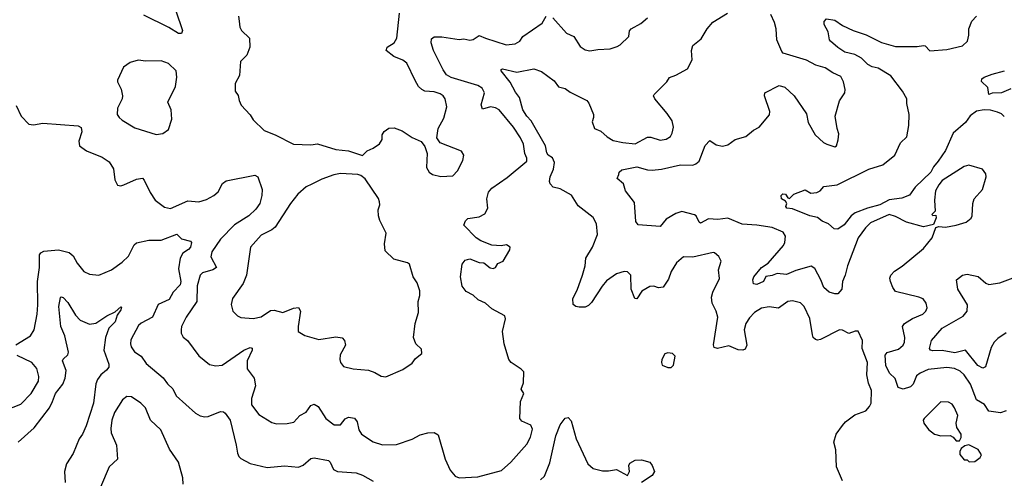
# Model space of a CAD drawing. Extents: x 1690054 to 1842981, y 782881 to 914114.
# Tile 579 of 656: x 1797577 to 1803893, y 872292 to 875233. Entities that reach past the tile are written whole.
import ezdxf

# ---------------------------------------------------------------- set-up
doc = ezdxf.new("R2010")
doc.units = 0

msp = doc.modelspace()

# ---------------------------------------------------------------- linework, layer by layer
at = {"layer": '0CON10XD'}
for points in [[(1798579.2, 875290.8), (1798620.6, 875165), (1798615.7, 875144.3), (1798595, 875144.4), (1798532.6, 875182.6), (1798372.8, 875262.7)], [(1797555, 874683.8), (1797585.8, 874615), (1797635, 874562.5), (1797665, 874560), (1797725, 874569.4), (1797951.7, 874551.7), (1797971.1, 874541.1), (1797975.5, 874515), (1797956.9, 874455), (1797960, 874425), (1798005, 874392), (1798105, 874351.9), (1798151.4, 874321.4), (1798177.6, 874277.6), (1798187.3, 874207.3), (1798205, 874172.5), (1798225, 874168.8), (1798245, 874173.8), (1798325, 874211.4), (1798365, 874216), (1798376, 874205), (1798413.1, 874125), (1798445, 874076), (1798505, 874030), (1798545, 874022.5), (1798655, 874071.4), (1798725, 874064.4), (1798775, 874080.6), (1798822, 874105), (1798850.7, 874129.3), (1798878.3, 874181.7), (1798900.9, 874199.1), (1799085, 874236.7), (1799104.2, 874225), (1799132.9, 874145), (1799130.6, 874105), (1799117.3, 874055), (1799091.5, 874018.5), (1799047.5, 873975), (1798955, 873917.9), (1798865.2, 873824.8), (1798809.2, 873745), (1798802.9, 873712.9), (1798838.6, 873645), (1798815, 873629.7), (1798749.3, 873610.7), (1798733.5, 873595), (1798715, 873527.5), (1798713.5, 873425), (1798645.6, 873325), (1798615.7, 873265), (1798611.9, 873245), (1798613.1, 873223.1), (1798625, 873196.7), (1798653.8, 873175), (1798725, 873077.5), (1798795, 873022.9), (1798834.5, 873014.5), (1798875, 873017.5), (1799015, 873114.6), (1799055, 873131.1), (1799067.4, 873127.4), (1799067.5, 873115), (1799035.4, 873045), (1799036.7, 872995), (1799080.6, 872935), (1799089.5, 872885), (1799064.4, 872805), (1799063.4, 872763.4), (1799110.9, 872700.9), (1799195, 872650), (1799225, 872642.5), (1799293.2, 872643.2), (1799335, 872652.9), (1799374.6, 872695.4), (1799415, 872716.9), (1799445, 872760), (1799465, 872768.6), (1799491.7, 872751.7), (1799540.8, 872675), (1799594.6, 872634.6), (1799635, 872635.8), (1799665.4, 872674.6), (1799685, 872684.5), (1799725, 872676.9), (1799741.5, 872655), (1799752.4, 872602.4), (1799770, 872575), (1799845, 872526.9), (1799905, 872507.3), (1799995, 872510), (1800095, 872543.3), (1800145, 872571.1), (1800195, 872584.3), (1800235, 872586), (1800261.7, 872571.7), (1800305.5, 872415.5), (1800338.8, 872345), (1800371.2, 872305), (1800395, 872295.7), (1800515, 872301.5), (1800668.1, 872341.9), (1800727.1, 872395), (1800829.8, 872510.2), (1800854.3, 872555), (1800866.9, 872606.9), (1800855, 872632), (1800799.1, 872659.1), (1800786, 872675), (1800790, 872785), (1800810, 872835), (1800794.3, 872864.3), (1800809.1, 872905), (1800810, 872975), (1800793, 872993), (1800728.8, 873035), (1800714.2, 873055), (1800684, 873155), (1800673.1, 873233.1), (1800692.5, 873315), (1800689.6, 873335), (1800605, 873378.9), (1800565, 873415.5), (1800517.2, 873437.2), (1800485, 873465.6), (1800440.6, 873490.6), (1800414.4, 873525), (1800404.5, 873585), (1800415.8, 873665), (1800435, 873692), (1800465, 873699.2), (1800525, 873676.7), (1800555, 873673.8), (1800595, 873642.1), (1800615, 873637.9), (1800629.2, 873645), (1800645, 873670), (1800677.5, 873685), (1800721.7, 873758.3), (1800722.5, 873775), (1800699.3, 873789.3), (1800665, 873783.3), (1800605, 873787.1), (1800534.5, 873814.5), (1800505, 873834), (1800426.2, 873915), (1800435.8, 873944.2), (1800451.1, 873958.9), (1800525, 873968.6), (1800560.9, 873989.1), (1800580, 874025), (1800573.8, 874085), (1800583.4, 874126.6), (1800605, 874151.9), (1800705, 874221.1), (1800829.4, 874325), (1800830, 874345), (1800817.1, 874375), (1800809.2, 874435), (1800790.4, 874475), (1800745, 874543.3), (1800653.1, 874655), (1800628.3, 874668.3), (1800596, 874674), (1800545, 874660), (1800537.4, 874687.4), (1800559.1, 874765), (1800544.4, 874795), (1800515, 874811.3), (1800345, 874861.8), (1800315, 874880), (1800292.5, 874912.5), (1800231.9, 875035), (1800216.9, 875085), (1800218.8, 875111.2), (1800235, 875122.5), (1800285, 875122.5), (1800395, 875106.8), (1800425, 875110.4), (1800465, 875102), (1800485, 875106.6), (1800525, 875131.5), (1800564.7, 875114.7), (1800697.3, 875072.7), (1800755, 875079.2), (1800784.4, 875095.6), (1800805.4, 875124.6), (1800928.9, 875211.1), (1800955, 875256.2)], [(1798980, 875255), (1798984, 875224), (1798988.8, 875185), (1798998.8, 875165), (1799052, 875115), (1799053.9, 875056.1), (1799033.3, 875005), (1798994.2, 874965), (1798987.5, 874875), (1798960, 874825), (1798960, 874775), (1798977.7, 874747.7), (1798984.2, 874714.2), (1798998, 874685), (1799055, 874623.3), (1799075, 874591.2), (1799145, 874522), (1799214.6, 874494.6), (1799332.5, 874435), (1799445, 874430.8), (1799487.3, 874437.3), (1799605, 874401.2), (1799685, 874393.3), (1799775, 874362.5), (1799805, 874392.5), (1799845, 874410), (1799885, 874436.7), (1799901.2, 874465), (1799901.2, 874495), (1799915, 874516.7), (1799945, 874536.7), (1799979.3, 874539.3), (1800030.7, 874520.7), (1800095, 874477.5), (1800153, 874453), (1800175, 874420), (1800190, 874375), (1800188.3, 874331.7), (1800186.2, 874285), (1800203.8, 874255), (1800225, 874240), (1800278.3, 874228.3)], [(1800278.3, 874228.3), (1800355, 874232.5), (1800386, 874265), (1800419.5, 874330.5), (1800426.2, 874365), (1800410.7, 874390.7), (1800275, 874442.5), (1800252.5, 874475), (1800261.2, 874535), (1800297.7, 874602.3), (1800316.2, 874675), (1800306.7, 874725), (1800293.8, 874745), (1800275, 874756.9), (1800235, 874770.6), (1800175.8, 874775.8), (1800155.7, 874785.7), (1800135.7, 874805.7), (1800113.6, 874843.6), (1800061.2, 874955), (1800035, 874974.3), (1799977.4, 874997.4), (1799927.5, 875035), (1799933.6, 875056.4), (1799978, 875085), (1799997.1, 875115), (1800013.9, 875276.1)], [(1801500.5, 873505), (1801496.9, 873595), (1801475.5, 873615.5), (1801455, 873619.4), (1801405, 873603.5), (1801341.8, 873558.2), (1801312.5, 873525), (1801245, 873420), (1801225, 873400), (1801205, 873390), (1801165, 873390), (1801145, 873394.2), (1801126.7, 873406.7), (1801125.7, 873445), (1801152, 873498), (1801187.1, 873595), (1801204.4, 873655), (1801208.9, 873705), (1801251.1, 873775), (1801283.3, 873855), (1801276, 873925), (1801255.8, 873965), (1801158.8, 874038.8), (1801117.3, 874107.3), (1801045, 874148.8), (1801000, 874160), (1800980.4, 874180.4), (1800975.6, 874195), (1800980, 874225), (1801000.6, 874275), (1801006.8, 874316.8), (1800995, 874346.7), (1800967.5, 874365), (1800958.8, 874378.8), (1800950, 874425), (1800857.2, 874585), (1800830, 874615), (1800805.5, 874655), (1800782.5, 874735), (1800757.9, 874767.9), (1800723.7, 874833.6), (1800666, 874905), (1800666.4, 874913.6), (1800675, 874917.1), (1800765, 874896.5), (1800875, 874918.8), (1800925, 874900), (1801005, 874840.8), (1801033.1, 874803.1), (1801075, 874792.5), (1801108.9, 874768.9), (1801215, 874714.2), (1801227.7, 874697.7), (1801256.9, 874625), (1801258.2, 874605), (1801248.8, 874578.8), (1801263.3, 874535), (1801305, 874519.2), (1801345, 874481.1), (1801385, 874459.4), (1801445, 874445.6), (1801525, 874436.7), (1801605, 874480), (1801625, 874479.4), (1801685, 874460), (1801725, 874466.9), (1801750.8, 874485), (1801761.4, 874505), (1801770, 874545), (1801761.4, 874585), (1801731.2, 874631.2), (1801652, 874725), (1801642.5, 874745), (1801646.4, 874753.6), (1801727.5, 874835), (1801745, 874862.5), (1801785, 874876.7), (1801861.7, 874918.3), (1801890, 874975), (1801886, 875035), (1801895, 875066.7), (1801948.8, 875111.2), (1801986.2, 875175), (1802022.3, 875217.7), (1802117.5, 875275)], [(1800996.4, 875245), (1801085, 875146.2), (1801131.2, 875125), (1801172.1, 875062.1), (1801205, 875040), (1801235, 875032.5), (1801285, 875042.5), (1801365, 875045.8), (1801408.8, 875061.2), (1801428.8, 875071.2), (1801484.2, 875125), (1801488.6, 875161.4), (1801498.8, 875175), (1801560.9, 875209.1), (1801604, 875245)], [(1803905, 872725.6), (1803868.9, 872711.1), (1803792.9, 872722.9), (1803765.6, 872765), (1803715, 872795.7), (1803676.7, 872895), (1803635, 872956.2), (1803609.7, 872979.7), (1803574.6, 872995.4), (1803525, 873002), (1803405, 872990.6), (1803353.3, 872966.7), (1803330.5, 872949.5), (1803307.8, 872895), (1803290.5, 872879.5), (1803245, 872863.5), (1803212.9, 872875), (1803193.3, 872933.3), (1803157.5, 872967.5), (1803132.9, 873015), (1803128.7, 873081.3), (1803141.5, 873098.5), (1803215, 873120.4), (1803243.5, 873145), (1803253.3, 873165), (1803255.6, 873195), (1803240.6, 873265), (1803252.5, 873285), (1803303.9, 873316.1), (1803370, 873345), (1803390.8, 873365), (1803397.5, 873385), (1803392.9, 873415), (1803372.4, 873442.4), (1803345, 873454.4), (1803195, 873490.6), (1803177.1, 873515), (1803162.2, 873555), (1803158.1, 873575), (1803164.2, 873595), (1803188.9, 873621.1), (1803237.6, 873652.4), (1803375.8, 873765), (1803430, 873835), (1803455, 873900), (1803473.3, 873906.7), (1803515, 873902.5), (1803585, 873915.8), (1803647.5, 873935), (1803679.7, 873960.3), (1803687.5, 873975), (1803692, 874055), (1803700, 874085), (1803754, 874145), (1803775.8, 874225), (1803774, 874245), (1803753.3, 874275), (1803665, 874300.8), (1803635, 874290.8), (1803495, 874201.9), (1803472.2, 874175), (1803450.8, 874135), (1803445.8, 874075), (1803450, 874005), (1803427.5, 873985), (1803435, 873977.5), (1803455, 873980), (1803457, 873963), (1803440, 873920), (1803375, 873905.5), (1803265, 873934.1), (1803195, 873971.8), (1803155, 873983.6), (1803035, 873930.9), (1803001.7, 873898.3), (1802956.2, 873835), (1802886.2, 873655), (1802871.8, 873595), (1802854.5, 873555), (1802851.9, 873505), (1802825, 873475.6), (1802805, 873474.6), (1802770, 873485), (1802734.5, 873515), (1802715.6, 873564.4), (1802676.9, 873636.9), (1802655, 873651.9), (1802555, 873624.7), (1802495, 873599.1), (1802435, 873604.6), (1802405, 873593.1), (1802362.7, 873587.3), (1802348.8, 873555), (1802305, 873535.8), (1802285, 873540), (1802280, 873565), (1802285.9, 873584.1), (1802336.4, 873645), (1802377.5, 873672.5), (1802476.7, 873785), (1802485.5, 873805), (1802488.5, 873845), (1802475, 873871.4), (1802405, 873900), (1802305.6, 873915.6), (1802211.5, 873921.5), (1802119.4, 873959.4), (1802055, 873951.5), (1801995, 873955.3), (1801945, 873929.4), (1801935, 873935.8), (1801915.4, 873975), (1801905, 873982.1), (1801825, 874003.1), (1801785, 873991.3), (1801722.9, 873955), (1801685, 873906.2), (1801545, 873916.7), (1801530, 873940), (1801520.9, 874060.9), (1801463.3, 874135), (1801450.7, 874180.7), (1801410, 874215), (1801419.3, 874240.7), (1801422.5, 874255), (1801440.5, 874269.5), (1801535, 874290.6), (1801605, 874270.8), (1801635, 874268.5), (1801695, 874275.5), (1801815, 874302), (1801895, 874301.2), (1801915, 874308.8), (1801935, 874326.7), (1801974.6, 874425.4), (1802005, 874458.8), (1802045, 874430), (1802085, 874422), (1802119.7, 874430.3), (1802165.7, 874464.3), (1802235, 874483.3), (1802284.2, 874525.8), (1802320, 874545), (1802385.9, 874624.1), (1802388.8, 874645), (1802354, 874745), (1802356.7, 874765), (1802449.3, 874810.7), (1802485, 874801.2), (1802545.8, 874745), (1802625, 874630), (1802635.6, 874575), (1802679.2, 874495), (1802734, 874445), (1802754.5, 874434.5), (1802805, 874417.5), (1802816.7, 874425), (1802827, 874463), (1802830.7, 874500.7), (1802820, 874535), (1802808.8, 874615), (1802835, 874712.5), (1802870, 874765), (1802872, 874785), (1802861.2, 874835), (1802845, 874870), (1802793, 874893), (1802745, 874924.2), (1802685, 874941.4), (1802625, 874974.2), (1802475, 875018.8), (1802465, 875030), (1802432.9, 875105), (1802429.2, 875175), (1802418.3, 875215), (1802396.4, 875266.4)], [(1802535, 874021.2), (1802497.5, 874025), (1802492.5, 874035), (1802497.5, 874055), (1802490, 874070), (1802463.3, 874085), (1802462, 874105), (1802473.4, 874116.6), (1802490, 874115), (1802505, 874090), (1802515, 874087.5), (1802542.5, 874115), (1802615, 874141.2), (1802651.5, 874121.5), (1802691.2, 874125), (1802711.4, 874135), (1802735, 874164.2), (1802820, 874175), (1803025, 874274.4), (1803115, 874302.2), (1803191.9, 874365), (1803226.9, 874443.1), (1803267.8, 874482.2), (1803281.2, 874555), (1803282.3, 874625), (1803267.1, 874695), (1803267.3, 874725), (1803240.5, 874775), (1803165, 874872.5), (1803085, 874923.1), (1803045, 874931.6), (1803016.9, 874945), (1802976.1, 874986.1), (1802935, 875010.9), (1802870, 875025), (1802824.2, 875055), (1802778.8, 875095), (1802771.2, 875105), (1802763.8, 875155), (1802737, 875203), (1802738.3, 875221.7), (1802751.7, 875238.3), (1802805, 875230), (1802855.6, 875195.6), (1802924.4, 875164.4), (1803006.6, 875136.6), (1803105, 875087.5), (1803195, 875061.9), (1803335, 875060.8), (1803375, 875068), (1803385.6, 875065.6), (1803415, 875033.1), (1803525, 875042.5), (1803624.1, 875065.9), (1803656.7, 875095), (1803665.9, 875134.1), (1803666.2, 875175), (1803685, 875223.3), (1803714.4, 875255.6)], [(1798453, 874497), (1798495, 874503.3), (1798530.7, 874529.3), (1798553.3, 874595), (1798548.8, 874655), (1798527.5, 874705), (1798576.7, 874805), (1798583.8, 874865), (1798580, 874905), (1798532.3, 874952.3), (1798485, 874970), (1798385, 874967.5), (1798335.8, 874974.2), (1798285, 874959.2), (1798242.1, 874927.9), (1798203.9, 874846.1), (1798204.1, 874834.1), (1798227.3, 874787.3), (1798236.7, 874745), (1798233.3, 874725), (1798203.3, 874665), (1798201.2, 874625), (1798213.8, 874605), (1798235, 874588), (1798315, 874538.8), (1798453, 874497)], [(1803935, 874788.8), (1803875.3, 874764.8), (1803815, 874761.5), (1803795, 874754), (1803787.7, 874797.7), (1803747.5, 874837.5), (1803750, 874855), (1803763.3, 874865), (1803815.9, 874884.1), (1803895, 874904.3)], [(1803893.2, 874613.2), (1803875, 874630), (1803850.3, 874640.3), (1803805, 874653.6), (1803765, 874656.2), (1803715, 874646.9), (1803675, 874616.9), (1803645, 874574.7), (1803566.1, 874505), (1803515.2, 874394.8), (1803469.6, 874325), (1803439.4, 874290.6), (1803421.8, 874255), (1803321.5, 874158.5), (1803285, 874108.5), (1803235, 874088.6), (1803155, 874077.3), (1803095, 874045.8), (1803015, 874025.2), (1802935.5, 873994.5), (1802910.4, 873975), (1802865, 873917.5), (1802825, 873889.2), (1802801.7, 873891.7), (1802765, 873923.3), (1802725, 873941.2), (1802695.6, 873965.6), (1802645, 873975.8), (1802535, 874021.2)], [(1799925, 872943.8), (1800035, 872990), (1800095, 873030), (1800115, 873060), (1800157, 873093), (1800155, 873120), (1800117.5, 873155), (1800103.3, 873195), (1800114, 873285), (1800136, 873355), (1800132.5, 873425), (1800143.8, 873465), (1800143.3, 873495), (1800126.2, 873545), (1800101.2, 873585), (1800076.7, 873665), (1800064.1, 873674.1), (1799976.8, 873696.8), (1799921.9, 873751.9), (1799916, 873795), (1799927.1, 873865), (1799886.9, 873945), (1799878.9, 873975), (1799875.9, 874014.1), (1799887.5, 874045), (1799885.8, 874065), (1799877.6, 874087.6), (1799792.7, 874212.7), (1799765, 874233.3), (1799745, 874240), (1799635, 874246), (1799591.7, 874238.3), (1799515, 874210.8), (1799451.4, 874178.6), (1799415, 874161.2), (1799360.8, 874115), (1799313.1, 874055), (1799216.3, 873903.7), (1799194.4, 873885.6), (1799125, 873852.5), (1799058, 873775), (1799032.5, 873595), (1799009.4, 873540.6), (1798941.2, 873445), (1798933.9, 873406.1), (1798943.8, 873365), (1798975, 873333.3), (1798995, 873323.8), (1799075, 873317.5), (1799125, 873327.5), (1799185, 873367.8), (1799209.8, 873369.8), (1799265, 873355.6), (1799334.1, 873384.1), (1799365, 873388), (1799377.5, 873365), (1799362.5, 873265), (1799364.2, 873234.2), (1799405, 873208.8), (1799495, 873182.5), (1799605, 873198.8), (1799645, 873192.5), (1799660, 873175), (1799666.4, 873146.4), (1799633.5, 873085), (1799629.5, 873055), (1799635.5, 873035.5), (1799655, 873010), (1799715, 872993.3), (1799815, 872986.7), (1799855, 872971.2), (1799895, 872946.7), (1799925, 872943.8)], [(1797552.6, 873147.4), (1797645, 873206.7), (1797668.9, 873245), (1797687.9, 873345), (1797692.7, 873405), (1797691.8, 873555), (1797703.1, 873645), (1797704.7, 873725.3), (1797712, 873738), (1797731.6, 873748.4), (1797825, 873757.7), (1797895, 873741.1), (1797919.3, 873719.3), (1797945, 873672.5), (1797987.6, 873617.6), (1798025, 873601.4), (1798085, 873594.3), (1798165, 873629.2), (1798235, 873677.5), (1798275, 873716.2), (1798310.3, 873789.7), (1798325, 873801.2), (1798405, 873818.6), (1798485, 873819.4), (1798585, 873857.8), (1798615, 873828.9), (1798673.1, 873813.1), (1798678, 873805), (1798672.1, 873775), (1798660.3, 873759.8), (1798624.3, 873735), (1798607, 873703), (1798594.6, 873635), (1798610.3, 873555), (1798607, 873533), (1798561.1, 873485), (1798535, 873439.2), (1798465, 873405.8), (1798428.6, 873325), (1798355, 873286.9), (1798338, 873272), (1798290.6, 873179.4), (1798286.9, 873155), (1798291.2, 873135), (1798313.1, 873103.1), (1798355.7, 873075), (1798387.4, 873027.4), (1798496.9, 872936.9), (1798525, 872897.5), (1798559.2, 872865), (1798580.6, 872820.6), (1798705, 872710.8), (1798735, 872692.5), (1798765, 872685.8), (1798785, 872688), (1798865, 872720.6), (1798885, 872719.2), (1798895, 872710.8), (1798926, 872665), (1798966.2, 872505), (1798973.1, 872453.1), (1798981.9, 872431.9), (1798995, 872420), (1799055, 872388.2), (1799165, 872362.2), (1799275, 872372.9), (1799365, 872364.3), (1799395, 872376.9), (1799445, 872419.2), (1799465, 872422.9), (1799557.3, 872407.3), (1799568.6, 872395), (1799588.9, 872348.9), (1799615.6, 872335.6), (1799735, 872326.7), (1799775, 872313.1), (1799845, 872273.3)], [(1802855.4, 872275.4), (1802815.7, 872365), (1802811.9, 872475), (1802799.4, 872525), (1802815, 872576.2), (1802855, 872630), (1802875, 872654.3), (1802935, 872700), (1803005, 872725.8), (1803028, 872752), (1803038.6, 872775), (1803042.2, 872855), (1803022.9, 872902.9), (1803011.5, 872955), (1803016.4, 873035), (1802980.5, 873125), (1802982.5, 873175), (1802956.7, 873235), (1802935.8, 873235.8), (1802895, 873221.4), (1802855, 873242.5), (1802835, 873245.4), (1802715, 873183.2), (1802695, 873178.2), (1802681.6, 873181.6), (1802667.9, 873195), (1802662.4, 873212.4), (1802646.4, 873316.4), (1802609.1, 873395), (1802585, 873416.7), (1802535, 873430.6), (1802505, 873426.9), (1802445, 873383.5), (1802385, 873391.8), (1802335, 873383.8), (1802291.1, 873355), (1802258.6, 873321.4), (1802234.3, 873284.3), (1802223.8, 873245), (1802241.4, 873145), (1802230.5, 873119.5), (1802215, 873114), (1802185, 873115.8), (1802125, 873142), (1802054, 873124), (1802031.4, 873131.4), (1802028.3, 873148.3), (1802054.6, 873325), (1802044.7, 873364.7), (1802020, 873415), (1802015.3, 873454.7), (1802023.8, 873485), (1802066.1, 873573.9), (1802060.3, 873629.7), (1802076.2, 873685), (1802062.5, 873715), (1802035, 873738.8), (1802025, 873740.8), (1801895, 873710.8), (1801835, 873712), (1801789.2, 873675), (1801755, 873618), (1801739.8, 873570.2), (1801705, 873518.6), (1801675, 873514.3), (1801645, 873524.4), (1801618.3, 873521.7), (1801567, 873493), (1801535, 873443.8), (1801524, 873445), (1801500.5, 873505)], [(1803905.5, 873224.5), (1803851.2, 873188.8), (1803828.2, 873165), (1803809.5, 873130.5), (1803772.9, 873007.1), (1803755, 872998), (1803722.5, 873015), (1803645, 873113.8), (1803575, 873097.3), (1803495, 873111.5), (1803435, 873110.6), (1803420, 873115), (1803414.1, 873124.1), (1803426, 873175), (1803494.4, 873255), (1803628.9, 873331.1), (1803655.6, 873365), (1803657.3, 873405), (1803594.4, 873505), (1803587.5, 873565), (1803625.8, 873594.2), (1803655, 873600.8), (1803725, 873587.1), (1803775, 873544.3), (1803795, 873534.4), (1803865, 873545.6), (1803966.3, 873583.7)], [(1797565.9, 872524.1), (1797668.5, 872615), (1797767.8, 872745), (1797788, 872785), (1797807.3, 872835), (1797853.2, 872895), (1797868.4, 872935), (1797874.1, 872984.1), (1797851.9, 873045), (1797854.6, 873055.4), (1797885, 873084.2), (1797888.8, 873101.2), (1797867.3, 873205), (1797840.8, 873265), (1797828.5, 873395), (1797837.5, 873452.5), (1797843, 873457), (1797855, 873452.5), (1797885, 873420), (1797935, 873338.8), (1797965, 873306.2), (1798025, 873280.8), (1798065, 873286.7), (1798135, 873334.4), (1798189.7, 873360.3), (1798225, 873392.5), (1798228.8, 873388.8), (1798225, 873372.5), (1798202, 873338), (1798188.2, 873295), (1798149.5, 873255), (1798126.7, 873195), (1798115.6, 873115), (1798147.5, 873025), (1798147.5, 873005), (1798134.2, 872985), (1798097.8, 872955), (1798075, 872926.9), (1798065, 872898), (1798049.8, 872775), (1798002.2, 872627.8), (1797980, 872575), (1797957.8, 872545), (1797918.7, 872451.3), (1797876.9, 872385), (1797864.5, 872335), (1797868.6, 872265)], [(1797485, 872730), (1797583.1, 872766.9), (1797650, 872835), (1797698.2, 872915), (1797699.6, 872945), (1797686, 872996), (1797655, 873034.4), (1797559.8, 873079.8)], [(1801755, 873003.3), (1801771.7, 873018.3), (1801782.5, 873075), (1801765, 873093.3), (1801735, 873096.2), (1801715, 873090), (1801696.7, 873055), (1801693.3, 873035), (1801698.3, 873018.3), (1801735, 873003.3), (1801755, 873003.3)], [(1798626.4, 872255), (1798623.6, 872295), (1798595.5, 872395), (1798538.1, 872478.1), (1798482.1, 872602.1), (1798416.2, 872665), (1798383.3, 872745), (1798353.3, 872775), (1798295, 872813.8), (1798264.2, 872815.8), (1798236.7, 872795), (1798185, 872713.3), (1798168.6, 872665), (1798161.3, 872611.3), (1798164.5, 872584.5), (1798197.5, 872505), (1798204.4, 872415.6), (1798150.6, 872365), (1798095, 872236.2)], [(1803605, 872532.5), (1803616.4, 872553.6), (1803616.2, 872575), (1803587.7, 872617.7), (1803584, 872645), (1803595.8, 872695), (1803574.5, 872744.5), (1803558.7, 872768.7), (1803535, 872781.2), (1803485, 872782), (1803380, 872675), (1803373.3, 872665), (1803376.7, 872645), (1803406.7, 872605), (1803445, 872576.2), (1803485, 872564), (1803545, 872566.7), (1803565.9, 872555.9), (1803585, 872532.5), (1803605, 872532.5)], [(1800917.8, 872282.2), (1800943.3, 872306.7), (1800977.6, 872392.4), (1801015.4, 872565), (1801045, 872636), (1801075, 872678.8), (1801095, 872681.2), (1801115, 872660), (1801146.2, 872545), (1801220.8, 872385), (1801255, 872354.4), (1801315, 872340.9), (1801355, 872340.4), (1801405, 872349.6), (1801475, 872310), (1801488.8, 872335), (1801483.8, 872375), (1801490.5, 872389.5), (1801525, 872407.8), (1801565, 872411.4), (1801618.8, 872395), (1801634, 872375), (1801650, 872335), (1801635, 872311.2), (1801565, 872264.4)], [(1803668.3, 872398.3), (1803705, 872400), (1803737.5, 872425), (1803746.4, 872443.6), (1803725, 872477.5), (1803665, 872506.7), (1803639.3, 872500.7), (1803617, 872483), (1803607.5, 872465), (1803607.5, 872445), (1803635, 872410), (1803655, 872410), (1803668.3, 872398.3)]]:
    msp.add_lwpolyline(points, dxfattribs=at)

doc.saveas('drawing.dxf')
